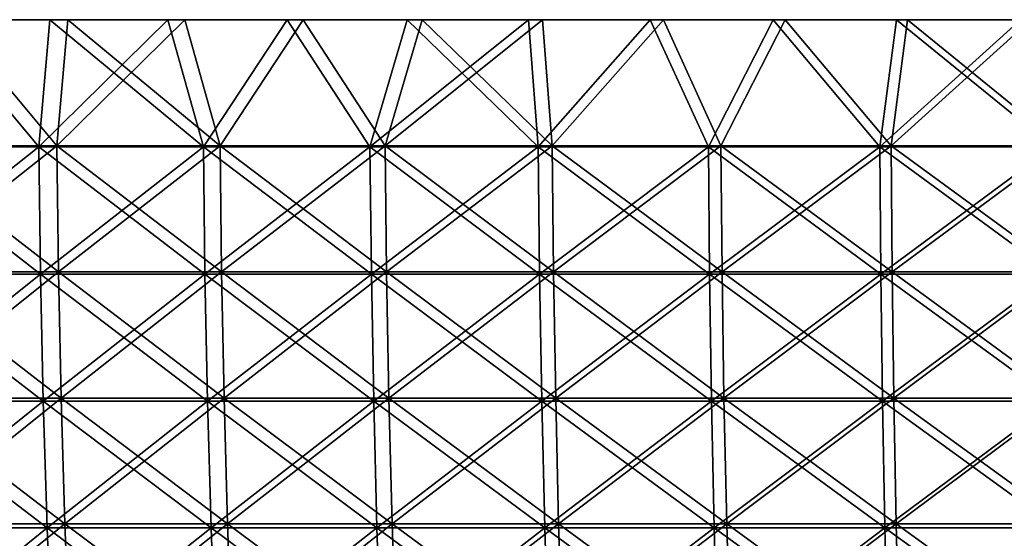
# Model space of a CAD drawing. Header units: millimetres. Extents: x -250 to 250, y -45 to 4150.
# Tile 698 of 805: x -98 to -56, y 4127 to 4150. Entities that reach past the tile are written whole.
import ezdxf

# ---------------------------------------------------------------- set-up
doc = ezdxf.new("R2010")
doc.units = ezdxf.units.MM
doc.header["$LTSCALE"] = 81.481481
for name, color, linetype in [('18', 7, 'CONTINUOUS'), ('19', 7, 'CONTINUOUS'), ('20', 7, 'CONTINUOUS'), ('21', 7, 'CONTINUOUS'), ('22', 7, 'CONTINUOUS')]:
    doc.layers.add(name, color=color, linetype=linetype)

msp = doc.modelspace()

# ---------------------------------------------------------------- linework, layer by layer
at = {"layer": '18', "color": 7, "linetype": 'CONTINUOUS'}
for points in [[(-102.021, 4150, 228.236), (-96.947, 4150, 230.437), (-96.171, 4150, 228.594), (-102.021, 4150, 228.236)], [(-101.205, 4150, 226.41), (-102.021, 4150, 228.236), (-96.171, 4150, 228.594), (-101.205, 4150, 226.41)], [(-96.947, 4150, -230.437), (-102.021, 4150, -228.236), (-96.172, 4150, -228.594), (-96.947, 4150, -230.437)], [(-96.172, 4150, -228.594), (-102.021, 4150, -228.236), (-101.205, 4150, -226.41), (-96.172, 4150, -228.594)], [(-96.947, 4150, 230.437), (-91.825, 4150, 232.525), (-91.091, 4150, 230.665), (-96.947, 4150, 230.437)], [(-96.171, 4150, 228.594), (-96.947, 4150, 230.437), (-91.091, 4150, 230.665), (-96.171, 4150, 228.594)], [(-91.825, 4150, -232.525), (-96.947, 4150, -230.437), (-91.091, 4150, -230.665), (-91.825, 4150, -232.525)], [(-91.091, 4150, -230.665), (-96.947, 4150, -230.437), (-96.172, 4150, -228.594), (-91.091, 4150, -230.665)], [(-91.825, 4150, 232.525), (-86.659, 4150, 234.5), (-85.966, 4150, 232.624), (-91.825, 4150, 232.525)], [(-91.091, 4150, 230.665), (-91.825, 4150, 232.525), (-85.966, 4150, 232.624), (-91.091, 4150, 230.665)], [(-86.659, 4150, -234.5), (-91.825, 4150, -232.525), (-80.799, 4150, -234.469), (-86.659, 4150, -234.5)], [(-80.799, 4150, -234.469), (-91.825, 4150, -232.525), (-85.966, 4150, -232.624), (-80.799, 4150, -234.469)], [(-85.966, 4150, -232.624), (-91.825, 4150, -232.525), (-91.091, 4150, -230.665), (-85.966, 4150, -232.624)], [(-86.659, 4150, 234.5), (-81.45, 4150, 236.36), (-75.592, 4150, 236.199), (-86.659, 4150, 234.5)], [(-85.966, 4150, 232.624), (-86.659, 4150, 234.5), (-80.799, 4150, 234.469), (-85.966, 4150, 232.624)], [(-80.799, 4150, 234.469), (-86.659, 4150, 234.5), (-75.592, 4150, 236.199), (-80.799, 4150, 234.469)], [(-81.45, 4150, -236.36), (-86.659, 4150, -234.5), (-75.592, 4150, -236.199), (-81.45, 4150, -236.36)], [(-75.592, 4150, -236.199), (-86.659, 4150, -234.5), (-80.799, 4150, -234.469), (-75.592, 4150, -236.199)], [(-81.45, 4150, 236.36), (-76.201, 4150, 238.104), (-70.348, 4150, 237.813), (-81.45, 4150, 236.36)], [(-75.592, 4150, 236.199), (-81.45, 4150, 236.36), (-70.348, 4150, 237.813), (-75.592, 4150, 236.199)], [(-76.201, 4150, -238.104), (-81.45, 4150, -236.36), (-70.348, 4150, -237.813), (-76.201, 4150, -238.104)], [(-70.348, 4150, -237.813), (-81.45, 4150, -236.36), (-75.592, 4150, -236.199), (-70.348, 4150, -237.813)], [(-76.201, 4150, 238.104), (-70.915, 4150, 239.731), (-65.07, 4150, 239.311), (-76.201, 4150, 238.104)], [(-70.348, 4150, 237.813), (-76.201, 4150, 238.104), (-65.07, 4150, 239.311), (-70.348, 4150, 237.813)], [(-70.915, 4150, -239.731), (-76.201, 4150, -238.104), (-65.07, 4150, -239.311), (-70.915, 4150, -239.731)], [(-65.07, 4150, -239.311), (-76.201, 4150, -238.104), (-70.348, 4150, -237.813), (-65.07, 4150, -239.311)], [(-70.915, 4150, 239.731), (-65.595, 4150, 241.241), (-59.76, 4150, 240.692), (-70.915, 4150, 239.731)], [(-65.07, 4150, 239.311), (-70.915, 4150, 239.731), (-59.76, 4150, 240.692), (-65.07, 4150, 239.311)], [(-65.595, 4150, -241.241), (-70.915, 4150, -239.731), (-59.76, 4150, -240.692), (-65.595, 4150, -241.241)], [(-59.76, 4150, -240.692), (-70.915, 4150, -239.731), (-65.07, 4150, -239.311), (-59.76, 4150, -240.692)], [(-65.595, 4150, 241.241), (-60.242, 4150, 242.633), (-54.421, 4150, 241.955), (-65.595, 4150, 241.241)], [(-59.76, 4150, 240.692), (-65.595, 4150, 241.241), (-54.421, 4150, 241.955), (-59.76, 4150, 240.692)], [(-60.242, 4150, -242.633), (-65.595, 4150, -241.241), (-54.421, 4150, -241.955), (-60.242, 4150, -242.633)], [(-54.421, 4150, -241.955), (-65.595, 4150, -241.241), (-59.76, 4150, -240.692), (-54.421, 4150, -241.955)], [(-60.242, 4150, 242.633), (-54.86, 4150, 243.907), (-49.055, 4150, 243.1), (-60.242, 4150, 242.633)], [(-54.421, 4150, 241.955), (-60.242, 4150, 242.633), (-49.055, 4150, 243.1), (-54.421, 4150, 241.955)], [(-54.86, 4150, -243.907), (-60.242, 4150, -242.633), (-49.055, 4150, -243.1), (-54.86, 4150, -243.907)], [(-49.055, 4150, -243.1), (-60.242, 4150, -242.633), (-54.421, 4150, -241.955), (-49.055, 4150, -243.1)]]:
    msp.add_3dface(points, dxfattribs=at)
at = {"layer": '19', "color": 7, "linetype": 'CONTINUOUS'}
for points in [[(-102.021, 4150, -228.236), (-97.423, 4144.483, -230.17), (-104.465, 4144.483, -227.061), (-102.021, 4150, -228.236)], [(-102.021, 4150, -228.236), (-96.947, 4150, -230.437), (-97.423, 4144.483, -230.17), (-102.021, 4150, -228.236)], [(-96.947, 4150, -230.437), (-91.825, 4150, -232.525), (-97.423, 4144.483, -230.17), (-96.947, 4150, -230.437)], [(-91.825, 4150, -232.525), (-90.288, 4144.483, -233.061), (-97.423, 4144.483, -230.17), (-91.825, 4150, -232.525)], [(-91.825, 4150, -232.525), (-86.659, 4150, -234.5), (-90.288, 4144.483, -233.061), (-91.825, 4150, -232.525)], [(-86.659, 4150, -234.5), (-83.068, 4144.483, -235.731), (-90.288, 4144.483, -233.061), (-86.659, 4150, -234.5)], [(-86.659, 4150, -234.5), (-81.45, 4150, -236.36), (-83.068, 4144.483, -235.731), (-86.659, 4150, -234.5)], [(-81.45, 4150, -236.36), (-76.201, 4150, -238.104), (-83.068, 4144.483, -235.731), (-81.45, 4150, -236.36)], [(-76.201, 4150, -238.104), (-75.77, 4144.483, -238.177), (-83.068, 4144.483, -235.731), (-76.201, 4150, -238.104)], [(-76.201, 4150, -238.104), (-70.915, 4150, -239.731), (-75.77, 4144.483, -238.177), (-76.201, 4150, -238.104)], [(-70.915, 4150, -239.731), (-68.399, 4144.483, -240.398), (-75.77, 4144.483, -238.177), (-70.915, 4150, -239.731)], [(-70.915, 4150, -239.731), (-65.595, 4150, -241.241), (-68.399, 4144.483, -240.398), (-70.915, 4150, -239.731)], [(-65.595, 4150, -241.241), (-60.964, 4144.483, -242.39), (-68.399, 4144.483, -240.398), (-65.595, 4150, -241.241)], [(-65.595, 4150, -241.241), (-60.242, 4150, -242.633), (-60.964, 4144.483, -242.39), (-65.595, 4150, -241.241)], [(-60.242, 4150, -242.633), (-54.86, 4150, -243.907), (-60.964, 4144.483, -242.39), (-60.242, 4150, -242.633)], [(-54.86, 4150, -243.907), (-53.47, 4144.483, -244.153), (-60.964, 4144.483, -242.39), (-54.86, 4150, -243.907)], [(-97.423, 4144.483, -230.17), (-104.388, 4138.964, -226.895), (-104.465, 4144.483, -227.061), (-97.423, 4144.483, -230.17)], [(-97.351, 4138.964, -230.002), (-104.388, 4138.964, -226.895), (-97.423, 4144.483, -230.17), (-97.351, 4138.964, -230.002)], [(-90.288, 4144.483, -233.061), (-97.351, 4138.964, -230.002), (-97.423, 4144.483, -230.17), (-90.288, 4144.483, -233.061)], [(-90.222, 4138.964, -232.891), (-97.351, 4138.964, -230.002), (-90.288, 4144.483, -233.061), (-90.222, 4138.964, -232.891)], [(-83.068, 4144.483, -235.731), (-90.222, 4138.964, -232.891), (-90.288, 4144.483, -233.061), (-83.068, 4144.483, -235.731)], [(-83.008, 4138.964, -235.559), (-90.222, 4138.964, -232.891), (-83.068, 4144.483, -235.731), (-83.008, 4138.964, -235.559)], [(-75.77, 4144.483, -238.177), (-83.008, 4138.964, -235.559), (-83.068, 4144.483, -235.731), (-75.77, 4144.483, -238.177)], [(-75.714, 4138.964, -238.003), (-83.008, 4138.964, -235.559), (-75.77, 4144.483, -238.177), (-75.714, 4138.964, -238.003)], [(-68.399, 4144.483, -240.398), (-75.714, 4138.964, -238.003), (-75.77, 4144.483, -238.177), (-68.399, 4144.483, -240.398)], [(-68.349, 4138.964, -240.222), (-75.714, 4138.964, -238.003), (-68.399, 4144.483, -240.398), (-68.349, 4138.964, -240.222)], [(-60.964, 4144.483, -242.39), (-68.349, 4138.964, -240.222), (-68.399, 4144.483, -240.398), (-60.964, 4144.483, -242.39)], [(-60.919, 4138.964, -242.213), (-68.349, 4138.964, -240.222), (-60.964, 4144.483, -242.39), (-60.919, 4138.964, -242.213)], [(-53.47, 4144.483, -244.153), (-60.919, 4138.964, -242.213), (-60.964, 4144.483, -242.39), (-53.47, 4144.483, -244.153)], [(-53.431, 4138.964, -243.974), (-60.919, 4138.964, -242.213), (-53.47, 4144.483, -244.153), (-53.431, 4138.964, -243.974)], [(-97.351, 4138.964, -230.002), (-104.261, 4133.45, -226.618), (-104.388, 4138.964, -226.895), (-97.351, 4138.964, -230.002)], [(-97.233, 4133.45, -229.721), (-104.261, 4133.45, -226.618), (-97.351, 4138.964, -230.002), (-97.233, 4133.45, -229.721)], [(-90.222, 4138.964, -232.891), (-97.233, 4133.45, -229.721), (-97.351, 4138.964, -230.002), (-90.222, 4138.964, -232.891)], [(-90.112, 4133.45, -232.607), (-97.233, 4133.45, -229.721), (-90.222, 4138.964, -232.891), (-90.112, 4133.45, -232.607)], [(-83.008, 4138.964, -235.559), (-90.112, 4133.45, -232.607), (-90.222, 4138.964, -232.891), (-83.008, 4138.964, -235.559)], [(-82.906, 4133.45, -235.271), (-90.112, 4133.45, -232.607), (-83.008, 4138.964, -235.559), (-82.906, 4133.45, -235.271)], [(-75.714, 4138.964, -238.003), (-82.906, 4133.45, -235.271), (-83.008, 4138.964, -235.559), (-75.714, 4138.964, -238.003)], [(-75.622, 4133.45, -237.713), (-82.906, 4133.45, -235.271), (-75.714, 4138.964, -238.003), (-75.622, 4133.45, -237.713)], [(-68.349, 4138.964, -240.222), (-75.622, 4133.45, -237.713), (-75.714, 4138.964, -238.003), (-68.349, 4138.964, -240.222)], [(-68.266, 4133.45, -239.929), (-75.622, 4133.45, -237.713), (-68.349, 4138.964, -240.222), (-68.266, 4133.45, -239.929)], [(-60.919, 4138.964, -242.213), (-68.266, 4133.45, -239.929), (-68.349, 4138.964, -240.222), (-60.919, 4138.964, -242.213)], [(-60.845, 4133.45, -241.917), (-68.266, 4133.45, -239.929), (-60.919, 4138.964, -242.213), (-60.845, 4133.45, -241.917)], [(-53.431, 4138.964, -243.974), (-60.845, 4133.45, -241.917), (-60.919, 4138.964, -242.213), (-53.431, 4138.964, -243.974)], [(-53.366, 4133.45, -243.676), (-60.845, 4133.45, -241.917), (-53.431, 4138.964, -243.974), (-53.366, 4133.45, -243.676)], [(-97.233, 4133.45, -229.721), (-104.083, 4127.944, -226.231), (-104.261, 4133.45, -226.618), (-97.233, 4133.45, -229.721)], [(-97.066, 4127.944, -229.329), (-104.083, 4127.944, -226.231), (-97.233, 4133.45, -229.721), (-97.066, 4127.944, -229.329)], [(-90.112, 4133.45, -232.607), (-97.066, 4127.944, -229.329), (-97.233, 4133.45, -229.721), (-90.112, 4133.45, -232.607)], [(-89.958, 4127.944, -232.209), (-97.066, 4127.944, -229.329), (-90.112, 4133.45, -232.607), (-89.958, 4127.944, -232.209)], [(-82.906, 4133.45, -235.271), (-89.958, 4127.944, -232.209), (-90.112, 4133.45, -232.607), (-82.906, 4133.45, -235.271)], [(-82.765, 4127.944, -234.869), (-89.958, 4127.944, -232.209), (-82.906, 4133.45, -235.271), (-82.765, 4127.944, -234.869)], [(-75.622, 4133.45, -237.713), (-82.765, 4127.944, -234.869), (-82.906, 4133.45, -235.271), (-75.622, 4133.45, -237.713)], [(-75.493, 4127.944, -237.307), (-82.765, 4127.944, -234.869), (-75.622, 4133.45, -237.713), (-75.493, 4127.944, -237.307)], [(-68.266, 4133.45, -239.929), (-75.493, 4127.944, -237.307), (-75.622, 4133.45, -237.713), (-68.266, 4133.45, -239.929)], [(-68.149, 4127.944, -239.519), (-75.493, 4127.944, -237.307), (-68.266, 4133.45, -239.929), (-68.149, 4127.944, -239.519)], [(-60.845, 4133.45, -241.917), (-68.149, 4127.944, -239.519), (-68.266, 4133.45, -239.929), (-60.845, 4133.45, -241.917)], [(-60.741, 4127.944, -241.504), (-68.149, 4127.944, -239.519), (-60.845, 4133.45, -241.917), (-60.741, 4127.944, -241.504)], [(-53.366, 4133.45, -243.676), (-60.741, 4127.944, -241.504), (-60.845, 4133.45, -241.917), (-53.366, 4133.45, -243.676)], [(-53.275, 4127.944, -243.26), (-60.741, 4127.944, -241.504), (-53.366, 4133.45, -243.676), (-53.275, 4127.944, -243.26)], [(-97.066, 4127.944, -229.329), (-103.854, 4122.448, -225.733), (-104.083, 4127.944, -226.231), (-97.066, 4127.944, -229.329)], [(-96.853, 4122.448, -228.824), (-103.854, 4122.448, -225.733), (-97.066, 4127.944, -229.329), (-96.853, 4122.448, -228.824)], [(-89.958, 4127.944, -232.209), (-96.853, 4122.448, -228.824), (-97.066, 4127.944, -229.329), (-89.958, 4127.944, -232.209)], [(-89.76, 4122.448, -231.698), (-96.853, 4122.448, -228.824), (-89.958, 4127.944, -232.209), (-89.76, 4122.448, -231.698)], [(-82.765, 4127.944, -234.869), (-89.76, 4122.448, -231.698), (-89.958, 4127.944, -232.209), (-82.765, 4127.944, -234.869)], [(-82.583, 4122.448, -234.352), (-89.76, 4122.448, -231.698), (-82.765, 4127.944, -234.869), (-82.583, 4122.448, -234.352)], [(-75.493, 4127.944, -237.307), (-82.583, 4122.448, -234.352), (-82.765, 4127.944, -234.869), (-75.493, 4127.944, -237.307)], [(-75.327, 4122.448, -236.784), (-82.583, 4122.448, -234.352), (-75.493, 4127.944, -237.307), (-75.327, 4122.448, -236.784)], [(-68.149, 4127.944, -239.519), (-75.327, 4122.448, -236.784), (-75.493, 4127.944, -237.307), (-68.149, 4127.944, -239.519)], [(-67.999, 4122.448, -238.992), (-75.327, 4122.448, -236.784), (-68.149, 4127.944, -239.519), (-67.999, 4122.448, -238.992)], [(-60.741, 4127.944, -241.504), (-67.999, 4122.448, -238.992), (-68.149, 4127.944, -239.519), (-60.741, 4127.944, -241.504)], [(-60.607, 4122.448, -240.972), (-67.999, 4122.448, -238.992), (-60.741, 4127.944, -241.504), (-60.607, 4122.448, -240.972)], [(-53.275, 4127.944, -243.26), (-60.607, 4122.448, -240.972), (-60.741, 4127.944, -241.504), (-53.275, 4127.944, -243.26)], [(-53.157, 4122.448, -242.725), (-60.607, 4122.448, -240.972), (-53.275, 4127.944, -243.26), (-53.157, 4122.448, -242.725)]]:
    msp.add_3dface(points, dxfattribs=at)
at = {"layer": '20', "color": 7, "linetype": 'CONTINUOUS'}
for points in [[(-102.021, 4150, 228.236), (-104.465, 4144.483, 227.061), (-97.423, 4144.483, 230.17), (-102.021, 4150, 228.236)], [(-96.947, 4150, 230.437), (-102.021, 4150, 228.236), (-97.423, 4144.483, 230.17), (-96.947, 4150, 230.437)], [(-96.947, 4150, 230.437), (-97.423, 4144.483, 230.17), (-90.288, 4144.483, 233.061), (-96.947, 4150, 230.437)], [(-91.825, 4150, 232.525), (-96.947, 4150, 230.437), (-90.288, 4144.483, 233.061), (-91.825, 4150, 232.525)], [(-86.659, 4150, 234.5), (-91.825, 4150, 232.525), (-90.288, 4144.483, 233.061), (-86.659, 4150, 234.5)], [(-86.659, 4150, 234.5), (-90.288, 4144.483, 233.061), (-83.068, 4144.483, 235.731), (-86.659, 4150, 234.5)], [(-81.45, 4150, 236.36), (-86.659, 4150, 234.5), (-83.068, 4144.483, 235.731), (-81.45, 4150, 236.36)], [(-81.45, 4150, 236.36), (-83.068, 4144.483, 235.731), (-75.77, 4144.483, 238.177), (-81.45, 4150, 236.36)], [(-76.201, 4150, 238.104), (-81.45, 4150, 236.36), (-75.77, 4144.483, 238.177), (-76.201, 4150, 238.104)], [(-70.915, 4150, 239.731), (-76.201, 4150, 238.104), (-75.77, 4144.483, 238.177), (-70.915, 4150, 239.731)], [(-70.915, 4150, 239.731), (-75.77, 4144.483, 238.177), (-68.399, 4144.483, 240.398), (-70.915, 4150, 239.731)], [(-65.595, 4150, 241.241), (-70.915, 4150, 239.731), (-68.399, 4144.483, 240.398), (-65.595, 4150, 241.241)], [(-65.595, 4150, 241.241), (-68.399, 4144.483, 240.398), (-60.964, 4144.483, 242.39), (-65.595, 4150, 241.241)], [(-60.242, 4150, 242.633), (-65.595, 4150, 241.241), (-60.964, 4144.483, 242.39), (-60.242, 4150, 242.633)], [(-60.242, 4150, 242.633), (-60.964, 4144.483, 242.39), (-53.47, 4144.483, 244.153), (-60.242, 4150, 242.633)], [(-54.86, 4150, 243.907), (-60.242, 4150, 242.633), (-53.47, 4144.483, 244.153), (-54.86, 4150, 243.907)], [(-104.388, 4138.964, 226.895), (-97.351, 4138.964, 230.002), (-104.465, 4144.483, 227.061), (-104.388, 4138.964, 226.895)], [(-104.465, 4144.483, 227.061), (-97.351, 4138.964, 230.002), (-97.423, 4144.483, 230.17), (-104.465, 4144.483, 227.061)], [(-97.351, 4138.964, 230.002), (-90.222, 4138.964, 232.891), (-97.423, 4144.483, 230.17), (-97.351, 4138.964, 230.002)], [(-97.423, 4144.483, 230.17), (-90.222, 4138.964, 232.891), (-90.288, 4144.483, 233.061), (-97.423, 4144.483, 230.17)], [(-90.222, 4138.964, 232.891), (-83.008, 4138.964, 235.559), (-90.288, 4144.483, 233.061), (-90.222, 4138.964, 232.891)], [(-90.288, 4144.483, 233.061), (-83.008, 4138.964, 235.559), (-83.068, 4144.483, 235.731), (-90.288, 4144.483, 233.061)], [(-83.008, 4138.964, 235.559), (-75.714, 4138.964, 238.003), (-83.068, 4144.483, 235.731), (-83.008, 4138.964, 235.559)], [(-83.068, 4144.483, 235.731), (-75.714, 4138.964, 238.003), (-75.77, 4144.483, 238.177), (-83.068, 4144.483, 235.731)], [(-75.714, 4138.964, 238.003), (-68.349, 4138.964, 240.222), (-75.77, 4144.483, 238.177), (-75.714, 4138.964, 238.003)], [(-75.77, 4144.483, 238.177), (-68.349, 4138.964, 240.222), (-68.399, 4144.483, 240.398), (-75.77, 4144.483, 238.177)], [(-68.349, 4138.964, 240.222), (-60.919, 4138.964, 242.213), (-68.399, 4144.483, 240.398), (-68.349, 4138.964, 240.222)], [(-68.399, 4144.483, 240.398), (-60.919, 4138.964, 242.213), (-60.964, 4144.483, 242.39), (-68.399, 4144.483, 240.398)], [(-60.919, 4138.964, 242.213), (-53.431, 4138.964, 243.974), (-60.964, 4144.483, 242.39), (-60.919, 4138.964, 242.213)], [(-60.964, 4144.483, 242.39), (-53.431, 4138.964, 243.974), (-53.47, 4144.483, 244.153), (-60.964, 4144.483, 242.39)], [(-104.261, 4133.45, 226.618), (-97.233, 4133.45, 229.721), (-104.388, 4138.964, 226.895), (-104.261, 4133.45, 226.618)], [(-104.388, 4138.964, 226.895), (-97.233, 4133.45, 229.721), (-97.351, 4138.964, 230.002), (-104.388, 4138.964, 226.895)], [(-97.233, 4133.45, 229.721), (-90.112, 4133.45, 232.607), (-97.351, 4138.964, 230.002), (-97.233, 4133.45, 229.721)], [(-97.351, 4138.964, 230.002), (-90.112, 4133.45, 232.607), (-90.222, 4138.964, 232.891), (-97.351, 4138.964, 230.002)], [(-90.112, 4133.45, 232.607), (-82.906, 4133.45, 235.271), (-90.222, 4138.964, 232.891), (-90.112, 4133.45, 232.607)], [(-90.222, 4138.964, 232.891), (-82.906, 4133.45, 235.271), (-83.008, 4138.964, 235.559), (-90.222, 4138.964, 232.891)], [(-82.906, 4133.45, 235.271), (-75.622, 4133.45, 237.713), (-83.008, 4138.964, 235.559), (-82.906, 4133.45, 235.271)], [(-83.008, 4138.964, 235.559), (-75.622, 4133.45, 237.713), (-75.714, 4138.964, 238.003), (-83.008, 4138.964, 235.559)], [(-75.622, 4133.45, 237.713), (-68.266, 4133.45, 239.929), (-75.714, 4138.964, 238.003), (-75.622, 4133.45, 237.713)], [(-75.714, 4138.964, 238.003), (-68.266, 4133.45, 239.929), (-68.349, 4138.964, 240.222), (-75.714, 4138.964, 238.003)], [(-68.266, 4133.45, 239.929), (-60.845, 4133.45, 241.917), (-68.349, 4138.964, 240.222), (-68.266, 4133.45, 239.929)], [(-68.349, 4138.964, 240.222), (-60.845, 4133.45, 241.917), (-60.919, 4138.964, 242.213), (-68.349, 4138.964, 240.222)], [(-60.845, 4133.45, 241.917), (-53.366, 4133.45, 243.676), (-60.919, 4138.964, 242.213), (-60.845, 4133.45, 241.917)], [(-60.919, 4138.964, 242.213), (-53.366, 4133.45, 243.676), (-53.431, 4138.964, 243.974), (-60.919, 4138.964, 242.213)], [(-104.083, 4127.944, 226.231), (-97.066, 4127.944, 229.329), (-104.261, 4133.45, 226.618), (-104.083, 4127.944, 226.231)], [(-104.261, 4133.45, 226.618), (-97.066, 4127.944, 229.329), (-97.233, 4133.45, 229.721), (-104.261, 4133.45, 226.618)], [(-97.066, 4127.944, 229.329), (-89.958, 4127.944, 232.209), (-97.233, 4133.45, 229.721), (-97.066, 4127.944, 229.329)], [(-97.233, 4133.45, 229.721), (-89.958, 4127.944, 232.209), (-90.112, 4133.45, 232.607), (-97.233, 4133.45, 229.721)], [(-89.958, 4127.944, 232.209), (-82.765, 4127.944, 234.869), (-90.112, 4133.45, 232.607), (-89.958, 4127.944, 232.209)], [(-90.112, 4133.45, 232.607), (-82.765, 4127.944, 234.869), (-82.906, 4133.45, 235.271), (-90.112, 4133.45, 232.607)], [(-82.765, 4127.944, 234.869), (-75.493, 4127.944, 237.307), (-82.906, 4133.45, 235.271), (-82.765, 4127.944, 234.869)], [(-82.906, 4133.45, 235.271), (-75.493, 4127.944, 237.307), (-75.622, 4133.45, 237.713), (-82.906, 4133.45, 235.271)], [(-75.493, 4127.944, 237.307), (-68.149, 4127.944, 239.519), (-75.622, 4133.45, 237.713), (-75.493, 4127.944, 237.307)], [(-75.622, 4133.45, 237.713), (-68.149, 4127.944, 239.519), (-68.266, 4133.45, 239.929), (-75.622, 4133.45, 237.713)], [(-68.149, 4127.944, 239.519), (-60.741, 4127.944, 241.504), (-68.266, 4133.45, 239.929), (-68.149, 4127.944, 239.519)], [(-68.266, 4133.45, 239.929), (-60.741, 4127.944, 241.504), (-60.845, 4133.45, 241.917), (-68.266, 4133.45, 239.929)], [(-60.741, 4127.944, 241.504), (-53.275, 4127.944, 243.26), (-60.845, 4133.45, 241.917), (-60.741, 4127.944, 241.504)], [(-60.845, 4133.45, 241.917), (-53.275, 4127.944, 243.26), (-53.366, 4133.45, 243.676), (-60.845, 4133.45, 241.917)], [(-103.854, 4122.448, 225.733), (-96.853, 4122.448, 228.824), (-104.083, 4127.944, 226.231), (-103.854, 4122.448, 225.733)], [(-104.083, 4127.944, 226.231), (-96.853, 4122.448, 228.824), (-97.066, 4127.944, 229.329), (-104.083, 4127.944, 226.231)], [(-96.853, 4122.448, 228.824), (-89.76, 4122.448, 231.698), (-97.066, 4127.944, 229.329), (-96.853, 4122.448, 228.824)], [(-97.066, 4127.944, 229.329), (-89.76, 4122.448, 231.698), (-89.958, 4127.944, 232.209), (-97.066, 4127.944, 229.329)], [(-89.76, 4122.448, 231.698), (-82.583, 4122.448, 234.352), (-89.958, 4127.944, 232.209), (-89.76, 4122.448, 231.698)], [(-89.958, 4127.944, 232.209), (-82.583, 4122.448, 234.352), (-82.765, 4127.944, 234.869), (-89.958, 4127.944, 232.209)], [(-82.583, 4122.448, 234.352), (-75.327, 4122.448, 236.784), (-82.765, 4127.944, 234.869), (-82.583, 4122.448, 234.352)], [(-82.765, 4127.944, 234.869), (-75.327, 4122.448, 236.784), (-75.493, 4127.944, 237.307), (-82.765, 4127.944, 234.869)], [(-75.327, 4122.448, 236.784), (-67.999, 4122.448, 238.992), (-75.493, 4127.944, 237.307), (-75.327, 4122.448, 236.784)], [(-75.493, 4127.944, 237.307), (-67.999, 4122.448, 238.992), (-68.149, 4127.944, 239.519), (-75.493, 4127.944, 237.307)], [(-67.999, 4122.448, 238.992), (-60.607, 4122.448, 240.972), (-68.149, 4127.944, 239.519), (-67.999, 4122.448, 238.992)], [(-68.149, 4127.944, 239.519), (-60.607, 4122.448, 240.972), (-60.741, 4127.944, 241.504), (-68.149, 4127.944, 239.519)], [(-60.607, 4122.448, 240.972), (-53.157, 4122.448, 242.725), (-60.741, 4127.944, 241.504), (-60.607, 4122.448, 240.972)], [(-60.741, 4127.944, 241.504), (-53.157, 4122.448, 242.725), (-53.275, 4127.944, 243.26), (-60.741, 4127.944, 241.504)]]:
    msp.add_3dface(points, dxfattribs=at)
at = {"layer": '21', "color": 7, "linetype": 'CONTINUOUS'}
for points in [[(-101.205, 4150, 226.41), (-96.643, 4144.528, 228.329), (-103.629, 4144.528, 225.245), (-101.205, 4150, 226.41)], [(-101.205, 4150, 226.41), (-96.171, 4150, 228.594), (-96.643, 4144.528, 228.329), (-101.205, 4150, 226.41)], [(-96.171, 4150, 228.594), (-91.091, 4150, 230.665), (-96.643, 4144.528, 228.329), (-96.171, 4150, 228.594)], [(-91.091, 4150, 230.665), (-89.566, 4144.528, 231.197), (-96.643, 4144.528, 228.329), (-91.091, 4150, 230.665)], [(-91.091, 4150, 230.665), (-85.966, 4150, 232.624), (-89.566, 4144.528, 231.197), (-91.091, 4150, 230.665)], [(-85.966, 4150, 232.624), (-82.404, 4144.528, 233.845), (-89.566, 4144.528, 231.197), (-85.966, 4150, 232.624)], [(-85.966, 4150, 232.624), (-80.799, 4150, 234.469), (-82.404, 4144.528, 233.845), (-85.966, 4150, 232.624)], [(-80.799, 4150, 234.469), (-75.592, 4150, 236.199), (-82.404, 4144.528, 233.845), (-80.799, 4150, 234.469)], [(-75.592, 4150, 236.199), (-75.164, 4144.528, 236.272), (-82.404, 4144.528, 233.845), (-75.592, 4150, 236.199)], [(-75.592, 4150, 236.199), (-70.348, 4150, 237.813), (-75.164, 4144.528, 236.272), (-75.592, 4150, 236.199)], [(-70.348, 4150, 237.813), (-67.852, 4144.528, 238.475), (-75.164, 4144.528, 236.272), (-70.348, 4150, 237.813)], [(-70.348, 4150, 237.813), (-65.07, 4150, 239.311), (-67.852, 4144.528, 238.475), (-70.348, 4150, 237.813)], [(-65.07, 4150, 239.311), (-60.476, 4144.528, 240.451), (-67.852, 4144.528, 238.475), (-65.07, 4150, 239.311)], [(-65.07, 4150, 239.311), (-59.76, 4150, 240.692), (-60.476, 4144.528, 240.451), (-65.07, 4150, 239.311)], [(-59.76, 4150, 240.692), (-54.421, 4150, 241.955), (-60.476, 4144.528, 240.451), (-59.76, 4150, 240.692)], [(-54.421, 4150, 241.955), (-53.042, 4144.528, 242.199), (-60.476, 4144.528, 240.451), (-54.421, 4150, 241.955)], [(-96.643, 4144.528, 228.329), (-103.553, 4139.054, 225.08), (-103.629, 4144.528, 225.245), (-96.643, 4144.528, 228.329)], [(-96.573, 4139.054, 228.162), (-103.553, 4139.054, 225.08), (-96.643, 4144.528, 228.329), (-96.573, 4139.054, 228.162)], [(-89.566, 4144.528, 231.197), (-96.573, 4139.054, 228.162), (-96.643, 4144.528, 228.329), (-89.566, 4144.528, 231.197)], [(-89.501, 4139.054, 231.028), (-96.573, 4139.054, 228.162), (-89.566, 4144.528, 231.197), (-89.501, 4139.054, 231.028)], [(-82.404, 4144.528, 233.845), (-89.501, 4139.054, 231.028), (-89.566, 4144.528, 231.197), (-82.404, 4144.528, 233.845)], [(-82.344, 4139.054, 233.674), (-89.501, 4139.054, 231.028), (-82.404, 4144.528, 233.845), (-82.344, 4139.054, 233.674)], [(-75.164, 4144.528, 236.272), (-82.344, 4139.054, 233.674), (-82.404, 4144.528, 233.845), (-75.164, 4144.528, 236.272)], [(-75.109, 4139.054, 236.099), (-82.344, 4139.054, 233.674), (-75.164, 4144.528, 236.272), (-75.109, 4139.054, 236.099)], [(-67.852, 4144.528, 238.475), (-75.109, 4139.054, 236.099), (-75.164, 4144.528, 236.272), (-67.852, 4144.528, 238.475)], [(-67.802, 4139.054, 238.3), (-75.109, 4139.054, 236.099), (-67.852, 4144.528, 238.475), (-67.802, 4139.054, 238.3)], [(-60.476, 4144.528, 240.451), (-67.802, 4139.054, 238.3), (-67.852, 4144.528, 238.475), (-60.476, 4144.528, 240.451)], [(-60.432, 4139.054, 240.275), (-67.802, 4139.054, 238.3), (-60.476, 4144.528, 240.451), (-60.432, 4139.054, 240.275)], [(-53.042, 4144.528, 242.199), (-60.432, 4139.054, 240.275), (-60.476, 4144.528, 240.451), (-53.042, 4144.528, 242.199)], [(-53.004, 4139.054, 242.022), (-60.432, 4139.054, 240.275), (-53.042, 4144.528, 242.199), (-53.004, 4139.054, 242.022)], [(-96.573, 4139.054, 228.162), (-103.427, 4133.584, 224.805), (-103.553, 4139.054, 225.08), (-96.573, 4139.054, 228.162)], [(-96.455, 4133.584, 227.884), (-103.427, 4133.584, 224.805), (-96.573, 4139.054, 228.162), (-96.455, 4133.584, 227.884)], [(-89.501, 4139.054, 231.028), (-96.455, 4133.584, 227.884), (-96.573, 4139.054, 228.162), (-89.501, 4139.054, 231.028)], [(-89.391, 4133.584, 230.746), (-96.455, 4133.584, 227.884), (-89.501, 4139.054, 231.028), (-89.391, 4133.584, 230.746)], [(-82.344, 4139.054, 233.674), (-89.391, 4133.584, 230.746), (-89.501, 4139.054, 231.028), (-82.344, 4139.054, 233.674)], [(-82.243, 4133.584, 233.389), (-89.391, 4133.584, 230.746), (-82.344, 4139.054, 233.674), (-82.243, 4133.584, 233.389)], [(-75.109, 4139.054, 236.099), (-82.243, 4133.584, 233.389), (-82.344, 4139.054, 233.674), (-75.109, 4139.054, 236.099)], [(-75.017, 4133.584, 235.811), (-82.243, 4133.584, 233.389), (-75.109, 4139.054, 236.099), (-75.017, 4133.584, 235.811)], [(-67.802, 4139.054, 238.3), (-75.017, 4133.584, 235.811), (-75.109, 4139.054, 236.099), (-67.802, 4139.054, 238.3)], [(-67.72, 4133.584, 238.01), (-75.017, 4133.584, 235.811), (-67.802, 4139.054, 238.3), (-67.72, 4133.584, 238.01)], [(-60.432, 4139.054, 240.275), (-67.72, 4133.584, 238.01), (-67.802, 4139.054, 238.3), (-60.432, 4139.054, 240.275)], [(-60.358, 4133.584, 239.982), (-67.72, 4133.584, 238.01), (-60.432, 4139.054, 240.275), (-60.358, 4133.584, 239.982)], [(-53.004, 4139.054, 242.022), (-60.358, 4133.584, 239.982), (-60.432, 4139.054, 240.275), (-53.004, 4139.054, 242.022)], [(-52.939, 4133.584, 241.727), (-60.358, 4133.584, 239.982), (-53.004, 4139.054, 242.022), (-52.939, 4133.584, 241.727)], [(-96.455, 4133.584, 227.884), (-103.25, 4128.123, 224.421), (-103.427, 4133.584, 224.805), (-96.455, 4133.584, 227.884)], [(-96.29, 4128.123, 227.494), (-103.25, 4128.123, 224.421), (-96.455, 4133.584, 227.884), (-96.29, 4128.123, 227.494)], [(-89.391, 4133.584, 230.746), (-96.29, 4128.123, 227.494), (-96.455, 4133.584, 227.884), (-89.391, 4133.584, 230.746)], [(-89.239, 4128.123, 230.352), (-96.29, 4128.123, 227.494), (-89.391, 4133.584, 230.746), (-89.239, 4128.123, 230.352)], [(-82.243, 4133.584, 233.389), (-89.239, 4128.123, 230.352), (-89.391, 4133.584, 230.746), (-82.243, 4133.584, 233.389)], [(-82.103, 4128.123, 232.99), (-89.239, 4128.123, 230.352), (-82.243, 4133.584, 233.389), (-82.103, 4128.123, 232.99)], [(-75.017, 4133.584, 235.811), (-82.103, 4128.123, 232.99), (-82.243, 4133.584, 233.389), (-75.017, 4133.584, 235.811)], [(-74.889, 4128.123, 235.408), (-82.103, 4128.123, 232.99), (-75.017, 4133.584, 235.811), (-74.889, 4128.123, 235.408)], [(-67.72, 4133.584, 238.01), (-74.889, 4128.123, 235.408), (-75.017, 4133.584, 235.811), (-67.72, 4133.584, 238.01)], [(-67.604, 4128.123, 237.603), (-74.889, 4128.123, 235.408), (-67.72, 4133.584, 238.01), (-67.604, 4128.123, 237.603)], [(-60.358, 4133.584, 239.982), (-67.604, 4128.123, 237.603), (-67.72, 4133.584, 238.01), (-60.358, 4133.584, 239.982)], [(-60.255, 4128.123, 239.572), (-67.604, 4128.123, 237.603), (-60.358, 4133.584, 239.982), (-60.255, 4128.123, 239.572)], [(-52.939, 4133.584, 241.727), (-60.255, 4128.123, 239.572), (-60.358, 4133.584, 239.982), (-52.939, 4133.584, 241.727)], [(-52.849, 4128.123, 241.314), (-60.255, 4128.123, 239.572), (-52.939, 4133.584, 241.727), (-52.849, 4128.123, 241.314)], [(-96.29, 4128.123, 227.494), (-103.023, 4122.673, 223.927), (-103.25, 4128.123, 224.421), (-96.29, 4128.123, 227.494)], [(-96.078, 4122.673, 226.994), (-103.023, 4122.673, 223.927), (-96.29, 4128.123, 227.494), (-96.078, 4122.673, 226.994)], [(-89.239, 4128.123, 230.352), (-96.078, 4122.673, 226.994), (-96.29, 4128.123, 227.494), (-89.239, 4128.123, 230.352)], [(-89.042, 4122.673, 229.845), (-96.078, 4122.673, 226.994), (-89.239, 4128.123, 230.352), (-89.042, 4122.673, 229.845)], [(-82.103, 4128.123, 232.99), (-89.042, 4122.673, 229.845), (-89.239, 4128.123, 230.352), (-82.103, 4128.123, 232.99)], [(-81.922, 4122.673, 232.478), (-89.042, 4122.673, 229.845), (-82.103, 4128.123, 232.99), (-81.922, 4122.673, 232.478)], [(-74.889, 4128.123, 235.408), (-81.922, 4122.673, 232.478), (-82.103, 4128.123, 232.99), (-74.889, 4128.123, 235.408)], [(-74.724, 4122.673, 234.89), (-81.922, 4122.673, 232.478), (-74.889, 4128.123, 235.408), (-74.724, 4122.673, 234.89)], [(-67.604, 4128.123, 237.603), (-74.724, 4122.673, 234.89), (-74.889, 4128.123, 235.408), (-67.604, 4128.123, 237.603)], [(-67.455, 4122.673, 237.08), (-74.724, 4122.673, 234.89), (-67.604, 4128.123, 237.603), (-67.455, 4122.673, 237.08)], [(-60.255, 4128.123, 239.572), (-67.455, 4122.673, 237.08), (-67.604, 4128.123, 237.603), (-60.255, 4128.123, 239.572)], [(-60.122, 4122.673, 239.045), (-67.455, 4122.673, 237.08), (-60.255, 4128.123, 239.572), (-60.122, 4122.673, 239.045)], [(-52.849, 4128.123, 241.314), (-60.122, 4122.673, 239.045), (-60.255, 4128.123, 239.572), (-52.849, 4128.123, 241.314)], [(-52.732, 4122.673, 240.783), (-60.122, 4122.673, 239.045), (-52.849, 4128.123, 241.314), (-52.732, 4122.673, 240.783)]]:
    msp.add_3dface(points, dxfattribs=at)
at = {"layer": '22', "color": 7, "linetype": 'CONTINUOUS'}
for points in [[(-101.205, 4150, -226.41), (-103.629, 4144.528, -225.245), (-96.643, 4144.528, -228.329), (-101.205, 4150, -226.41)], [(-96.172, 4150, -228.594), (-101.205, 4150, -226.41), (-96.643, 4144.528, -228.329), (-96.172, 4150, -228.594)], [(-96.172, 4150, -228.594), (-96.643, 4144.528, -228.329), (-89.566, 4144.528, -231.197), (-96.172, 4150, -228.594)], [(-91.091, 4150, -230.665), (-96.172, 4150, -228.594), (-89.566, 4144.528, -231.197), (-91.091, 4150, -230.665)], [(-85.966, 4150, -232.624), (-91.091, 4150, -230.665), (-89.566, 4144.528, -231.197), (-85.966, 4150, -232.624)], [(-85.966, 4150, -232.624), (-89.566, 4144.528, -231.197), (-82.404, 4144.528, -233.845), (-85.966, 4150, -232.624)], [(-80.799, 4150, -234.469), (-85.966, 4150, -232.624), (-82.404, 4144.528, -233.845), (-80.799, 4150, -234.469)], [(-80.799, 4150, -234.469), (-82.404, 4144.528, -233.845), (-75.164, 4144.528, -236.272), (-80.799, 4150, -234.469)], [(-75.592, 4150, -236.199), (-80.799, 4150, -234.469), (-75.164, 4144.528, -236.272), (-75.592, 4150, -236.199)], [(-70.348, 4150, -237.813), (-75.592, 4150, -236.199), (-75.164, 4144.528, -236.272), (-70.348, 4150, -237.813)], [(-70.348, 4150, -237.813), (-75.164, 4144.528, -236.272), (-67.852, 4144.528, -238.475), (-70.348, 4150, -237.813)], [(-65.07, 4150, -239.311), (-70.348, 4150, -237.813), (-67.852, 4144.528, -238.475), (-65.07, 4150, -239.311)], [(-65.07, 4150, -239.311), (-67.852, 4144.528, -238.475), (-60.476, 4144.528, -240.451), (-65.07, 4150, -239.311)], [(-59.76, 4150, -240.692), (-65.07, 4150, -239.311), (-60.476, 4144.528, -240.451), (-59.76, 4150, -240.692)], [(-59.76, 4150, -240.692), (-60.476, 4144.528, -240.451), (-53.042, 4144.528, -242.199), (-59.76, 4150, -240.692)], [(-54.421, 4150, -241.955), (-59.76, 4150, -240.692), (-53.042, 4144.528, -242.199), (-54.421, 4150, -241.955)], [(-103.553, 4139.054, -225.08), (-96.573, 4139.054, -228.162), (-103.629, 4144.528, -225.245), (-103.553, 4139.054, -225.08)], [(-103.629, 4144.528, -225.245), (-96.573, 4139.054, -228.162), (-96.643, 4144.528, -228.329), (-103.629, 4144.528, -225.245)], [(-96.573, 4139.054, -228.162), (-89.501, 4139.054, -231.028), (-96.643, 4144.528, -228.329), (-96.573, 4139.054, -228.162)], [(-96.643, 4144.528, -228.329), (-89.501, 4139.054, -231.028), (-89.566, 4144.528, -231.197), (-96.643, 4144.528, -228.329)], [(-89.501, 4139.054, -231.028), (-82.344, 4139.054, -233.674), (-89.566, 4144.528, -231.197), (-89.501, 4139.054, -231.028)], [(-89.566, 4144.528, -231.197), (-82.344, 4139.054, -233.674), (-82.404, 4144.528, -233.845), (-89.566, 4144.528, -231.197)], [(-82.344, 4139.054, -233.674), (-75.109, 4139.054, -236.099), (-82.404, 4144.528, -233.845), (-82.344, 4139.054, -233.674)], [(-82.404, 4144.528, -233.845), (-75.109, 4139.054, -236.099), (-75.164, 4144.528, -236.272), (-82.404, 4144.528, -233.845)], [(-75.109, 4139.054, -236.099), (-67.802, 4139.054, -238.3), (-75.164, 4144.528, -236.272), (-75.109, 4139.054, -236.099)], [(-75.164, 4144.528, -236.272), (-67.802, 4139.054, -238.3), (-67.852, 4144.528, -238.475), (-75.164, 4144.528, -236.272)], [(-67.802, 4139.054, -238.3), (-60.432, 4139.054, -240.275), (-67.852, 4144.528, -238.475), (-67.802, 4139.054, -238.3)], [(-67.852, 4144.528, -238.475), (-60.432, 4139.054, -240.275), (-60.476, 4144.528, -240.451), (-67.852, 4144.528, -238.475)], [(-60.432, 4139.054, -240.275), (-53.004, 4139.054, -242.022), (-60.476, 4144.528, -240.451), (-60.432, 4139.054, -240.275)], [(-60.476, 4144.528, -240.451), (-53.004, 4139.054, -242.022), (-53.042, 4144.528, -242.199), (-60.476, 4144.528, -240.451)], [(-103.427, 4133.584, -224.805), (-96.455, 4133.584, -227.884), (-103.553, 4139.054, -225.08), (-103.427, 4133.584, -224.805)], [(-103.553, 4139.054, -225.08), (-96.455, 4133.584, -227.884), (-96.573, 4139.054, -228.162), (-103.553, 4139.054, -225.08)], [(-96.455, 4133.584, -227.884), (-89.391, 4133.584, -230.746), (-96.573, 4139.054, -228.162), (-96.455, 4133.584, -227.884)], [(-96.573, 4139.054, -228.162), (-89.391, 4133.584, -230.746), (-89.501, 4139.054, -231.028), (-96.573, 4139.054, -228.162)], [(-89.391, 4133.584, -230.746), (-82.243, 4133.584, -233.389), (-89.501, 4139.054, -231.028), (-89.391, 4133.584, -230.746)], [(-89.501, 4139.054, -231.028), (-82.243, 4133.584, -233.389), (-82.344, 4139.054, -233.674), (-89.501, 4139.054, -231.028)], [(-82.243, 4133.584, -233.389), (-75.017, 4133.584, -235.811), (-82.344, 4139.054, -233.674), (-82.243, 4133.584, -233.389)], [(-82.344, 4139.054, -233.674), (-75.017, 4133.584, -235.811), (-75.109, 4139.054, -236.099), (-82.344, 4139.054, -233.674)], [(-75.017, 4133.584, -235.811), (-67.72, 4133.584, -238.01), (-75.109, 4139.054, -236.099), (-75.017, 4133.584, -235.811)], [(-75.109, 4139.054, -236.099), (-67.72, 4133.584, -238.01), (-67.802, 4139.054, -238.3), (-75.109, 4139.054, -236.099)], [(-67.72, 4133.584, -238.01), (-60.358, 4133.584, -239.982), (-67.802, 4139.054, -238.3), (-67.72, 4133.584, -238.01)], [(-67.802, 4139.054, -238.3), (-60.358, 4133.584, -239.982), (-60.432, 4139.054, -240.275), (-67.802, 4139.054, -238.3)], [(-60.358, 4133.584, -239.982), (-52.939, 4133.584, -241.727), (-60.432, 4139.054, -240.275), (-60.358, 4133.584, -239.982)], [(-60.432, 4139.054, -240.275), (-52.939, 4133.584, -241.727), (-53.004, 4139.054, -242.022), (-60.432, 4139.054, -240.275)], [(-103.25, 4128.123, -224.421), (-96.29, 4128.123, -227.494), (-103.427, 4133.584, -224.805), (-103.25, 4128.123, -224.421)], [(-103.427, 4133.584, -224.805), (-96.29, 4128.123, -227.494), (-96.455, 4133.584, -227.884), (-103.427, 4133.584, -224.805)], [(-96.29, 4128.123, -227.494), (-89.239, 4128.123, -230.352), (-96.455, 4133.584, -227.884), (-96.29, 4128.123, -227.494)], [(-96.455, 4133.584, -227.884), (-89.239, 4128.123, -230.352), (-89.391, 4133.584, -230.746), (-96.455, 4133.584, -227.884)], [(-89.239, 4128.123, -230.352), (-82.103, 4128.123, -232.99), (-89.391, 4133.584, -230.746), (-89.239, 4128.123, -230.352)], [(-89.391, 4133.584, -230.746), (-82.103, 4128.123, -232.99), (-82.243, 4133.584, -233.389), (-89.391, 4133.584, -230.746)], [(-82.103, 4128.123, -232.99), (-74.889, 4128.123, -235.408), (-82.243, 4133.584, -233.389), (-82.103, 4128.123, -232.99)], [(-82.243, 4133.584, -233.389), (-74.889, 4128.123, -235.408), (-75.017, 4133.584, -235.811), (-82.243, 4133.584, -233.389)], [(-74.889, 4128.123, -235.408), (-67.604, 4128.123, -237.603), (-75.017, 4133.584, -235.811), (-74.889, 4128.123, -235.408)], [(-75.017, 4133.584, -235.811), (-67.604, 4128.123, -237.603), (-67.72, 4133.584, -238.01), (-75.017, 4133.584, -235.811)], [(-67.604, 4128.123, -237.603), (-60.255, 4128.123, -239.572), (-67.72, 4133.584, -238.01), (-67.604, 4128.123, -237.603)], [(-67.72, 4133.584, -238.01), (-60.255, 4128.123, -239.572), (-60.358, 4133.584, -239.982), (-67.72, 4133.584, -238.01)], [(-60.255, 4128.123, -239.572), (-52.849, 4128.123, -241.314), (-60.358, 4133.584, -239.982), (-60.255, 4128.123, -239.572)], [(-60.358, 4133.584, -239.982), (-52.849, 4128.123, -241.314), (-52.939, 4133.584, -241.727), (-60.358, 4133.584, -239.982)], [(-103.023, 4122.673, -223.927), (-96.078, 4122.673, -226.994), (-103.25, 4128.123, -224.421), (-103.023, 4122.673, -223.927)], [(-103.25, 4128.123, -224.421), (-96.078, 4122.673, -226.994), (-96.29, 4128.123, -227.494), (-103.25, 4128.123, -224.421)], [(-96.078, 4122.673, -226.994), (-89.042, 4122.673, -229.845), (-96.29, 4128.123, -227.494), (-96.078, 4122.673, -226.994)], [(-96.29, 4128.123, -227.494), (-89.042, 4122.673, -229.845), (-89.239, 4128.123, -230.352), (-96.29, 4128.123, -227.494)], [(-89.042, 4122.673, -229.845), (-81.922, 4122.673, -232.478), (-89.239, 4128.123, -230.352), (-89.042, 4122.673, -229.845)], [(-89.239, 4128.123, -230.352), (-81.922, 4122.673, -232.478), (-82.103, 4128.123, -232.99), (-89.239, 4128.123, -230.352)], [(-81.922, 4122.673, -232.478), (-74.724, 4122.673, -234.89), (-82.103, 4128.123, -232.99), (-81.922, 4122.673, -232.478)], [(-82.103, 4128.123, -232.99), (-74.724, 4122.673, -234.89), (-74.889, 4128.123, -235.408), (-82.103, 4128.123, -232.99)], [(-74.724, 4122.673, -234.89), (-67.455, 4122.673, -237.08), (-74.889, 4128.123, -235.408), (-74.724, 4122.673, -234.89)], [(-74.889, 4128.123, -235.408), (-67.455, 4122.673, -237.08), (-67.604, 4128.123, -237.603), (-74.889, 4128.123, -235.408)], [(-67.455, 4122.673, -237.08), (-60.122, 4122.673, -239.045), (-67.604, 4128.123, -237.603), (-67.455, 4122.673, -237.08)], [(-67.604, 4128.123, -237.603), (-60.122, 4122.673, -239.045), (-60.255, 4128.123, -239.572), (-67.604, 4128.123, -237.603)], [(-60.122, 4122.673, -239.045), (-52.732, 4122.673, -240.783), (-60.255, 4128.123, -239.572), (-60.122, 4122.673, -239.045)], [(-60.255, 4128.123, -239.572), (-52.732, 4122.673, -240.783), (-52.849, 4128.123, -241.314), (-60.255, 4128.123, -239.572)]]:
    msp.add_3dface(points, dxfattribs=at)

doc.saveas('drawing.dxf')
